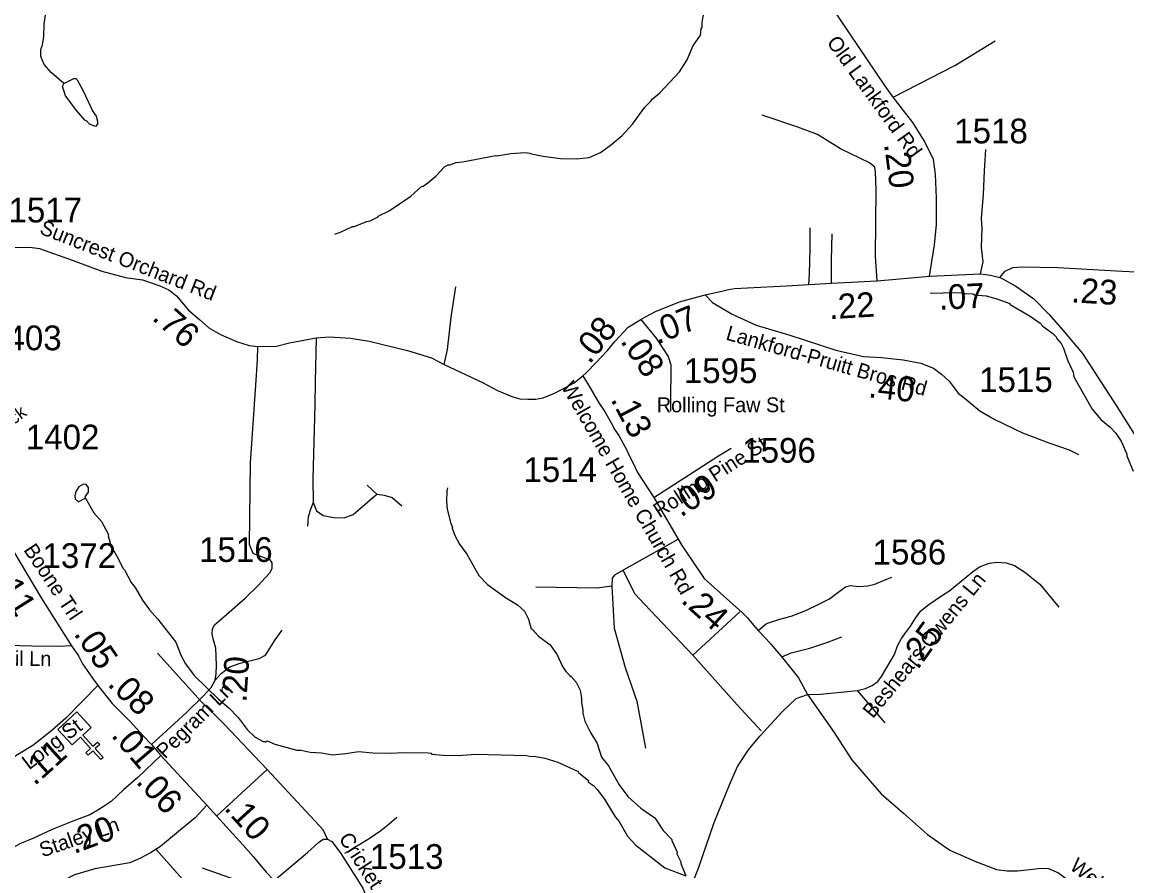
# Model space of a CAD drawing. Extents: x 1248224 to 1454986, y 825081 to 985870.
# Drawn here: x 1350937 to 1356520, y 889863 to 894154 of the extents above; entities that cross this region are included whole.
import ezdxf

# ---------------------------------------------------------------- set-up
doc = ezdxf.new("R2010")
doc.units = 0
for name, color, linetype in [('Exist Cultural Church CELL', 7, 'Continuous'), ('Exist Hydrographic Misc Water Feature', 7, 'Continuous'), ('Exist Road Non-System Type 51', 7, 'Continuous'), ('Exist Road Secondary Mileage Hundredths English Label', 7, 'Continuous'), ('Exist Road Secondary Type 51 Attributed', 7, 'Continuous'), ('Exist Road Secondary Type 51 Label', 7, 'Continuous'), ('Exist Road Secondary Type 51 Number Label', 7, 'Continuous')]:
    doc.layers.add(name, color=color, linetype=linetype)

msp = doc.modelspace()

# ---------------------------------------------------------------- linework, layer by layer
at = {"layer": 'Exist Cultural Church CELL'}
msp.add_lwpolyline([(1351286.3, 890587.8), (1351244.2, 890549.5), (1351295.4, 890493.1), (1351319.1, 890514.6), (1351329.8, 890502.8), (1351306.1, 890481.3), (1351346.6, 890436.7), (1351334.7, 890426), (1351294.3, 890470.5), (1351270.6, 890449), (1351259.9, 890460.8), (1351283.5, 890482.3), (1351232.4, 890538.7), (1351189.6, 890500), (1351118, 890578.8), (1351214.7, 890666.6)], close=True, dxfattribs=at)
at = {"layer": 'Exist Hydrographic Misc Water Feature'}
for points in [[(1351148.7, 893843.2), (1351084, 893898.6), (1351048.9, 893939.4), (1351031.8, 893979.8), (1351032.5, 894011.8), (1351034.9, 894027.7), (1351039.2, 894029.5), (1351048, 894079.4), (1351049.4, 894143.4), (1351059.3, 894213.5)], [(1352518, 893081.8), (1352550.2, 893093.1), (1352606.8, 893119.8), (1352614.8, 893119.6), (1352679.4, 893146.2), (1352695.5, 893149.8), (1352735.9, 893168.8), (1352736, 893172.8), (1352792.6, 893199.6), (1352902.3, 893273), (1352955.3, 893321.8), (1352963.4, 893323.7), (1352987.8, 893341.1), (1353028.5, 893374.2), (1353073.6, 893423.1), (1353089.8, 893432.7), (1353097.8, 893432.5), (1353130, 893443.8), (1353162.1, 893447.1), (1353330.8, 893479.3), (1353336.8, 893477.4), (1353407, 893489.5), (1353479.2, 893493.8), (1353503.1, 893491.3), (1353511, 893487.2), (1353570.7, 893475.8), (1353658.5, 893463.8), (1353738.5, 893462), (1353802.7, 893468.4), (1353859.3, 893495.2), (1353908, 893530), (1353969.1, 893580.7), (1354022.4, 893637.5), (1354084.3, 893724), (1354115, 893753.3), (1354121.2, 893763.2), (1354159.9, 893796.3), (1354259.3, 893901.4), (1354297.7, 893963.1), (1354327.2, 894032.5), (1354364.4, 894087.7), (1354369.1, 894119.6), (1354373.2, 894127.5), (1354373.8, 894153.4), (1354383.1, 894207.2)], [(1351148.7, 893843.2), (1351199.3, 893868), (1351208.9, 893868.1), (1351215.2, 893861.6), (1351246, 893806.9), (1351295.6, 893701.8), (1351311.1, 893677.4), (1351318.6, 893653.3), (1351318.2, 893637.3), (1351308, 893625.5), (1351278.3, 893638.2), (1351262.6, 893654.5), (1351254.7, 893658.7), (1351213.7, 893705.7), (1351157.4, 893780.9), (1351142.1, 893830.1), (1351148.7, 893843.2)], [(1355525.3, 892784.5), (1355581.3, 892783.3), (1355597.4, 892786.9), (1355693.3, 892784.7), (1355701.3, 892780.5), (1355709.3, 892782.4), (1355741.3, 892779.6), (1355749.1, 892775.4), (1355809, 892770.1), (1355856.7, 892757), (1355928.2, 892731.3), (1355930.4, 892726.3), (1356031.3, 892666.5), (1356081.9, 892631.9), (1356095.6, 892617.5), (1356144.8, 892580.4), (1356162.4, 892562.1), (1356164.3, 892556), (1356187.7, 892529.4), (1356199.1, 892505.1), (1356221.7, 892440.7), (1356248.4, 892384.1), (1356251.9, 892360), (1356344.3, 892197.9), (1356387.2, 892144.9), (1356434.3, 892105.8), (1356463.7, 892075.2), (1356490.7, 892034.6), (1356519.3, 891969.9), (1356519.1, 891961.9), (1356551.4, 891883.1)], [(1351257, 891747.4), (1351256.3, 891754.1), (1351272.8, 891777.7), (1351273.3, 891801.7), (1351261.6, 891816), (1351247.6, 891818.3), (1351223.3, 891804.9), (1351208.8, 891781.2), (1351204.4, 891759.3), (1351206, 891743.3), (1351221.7, 891728.9), (1351246, 891742.4), (1351257, 891747.4)], [(1353087.4, 891800.3), (1353083, 891784.4), (1353081.8, 891730.5), (1353084.9, 891692.3), (1353103.4, 891619.9), (1353110.9, 891603.7), (1353110.8, 891595.7), (1353124, 891559.4), (1353147, 891515), (1353183.9, 891464.1), (1353245.6, 891356.7), (1353288.5, 891311.6), (1353379.1, 891245.6), (1353440.3, 891208.2), (1353475.5, 891175.4), (1353496.7, 891134.9), (1353509.6, 891086.6), (1353514.9, 891084.8), (1353546.7, 891049.8), (1353604.8, 891006.1), (1353640.7, 890955.7), (1353667.4, 890897), (1353684.8, 890870.7), (1353704.4, 890850.2), (1353712.3, 890846), (1353737.6, 890817.5), (1353756.7, 890777), (1353763.8, 890736.8), (1353763.3, 890712.9), (1353770.5, 890676.7), (1353770.1, 890660.7), (1353781.3, 890620.4), (1353810, 890563.1), (1353842.7, 890507), (1353865.2, 890438.5), (1353900.2, 890393.7), (1353954.1, 890298.5), (1353998.8, 890239.4), (1354063.5, 890180), (1354134.5, 890132.4), (1354177, 890067.4), (1354220, 890022.4), (1354219.9, 890016.4), (1354246.5, 889957.8), (1354246.4, 889949.8), (1354265.5, 889909.4), (1354265.3, 889901.4), (1354291.1, 889838.7)], [(1351257, 891747.4), (1351300.4, 891673.1), (1351339.1, 891629.1), (1351374, 891563.4), (1351372.3, 891556.7), (1351388.5, 891495.1), (1351393.7, 891492.7), (1351423.4, 891442.4), (1351446.2, 891393.8), (1351454, 891385.6), (1351488.7, 891320.9), (1351508.1, 891296.4), (1351546.6, 891231.5), (1351581.6, 891182.7), (1351621.9, 891137.1), (1351713.9, 891019.6), (1351740.5, 890951.1), (1351763.6, 890910.6), (1351806.2, 890851.6), (1351929.5, 890730.7), (1351982.6, 890686.8), (1352029.5, 890638.5), (1352075.1, 890578), (1352115.3, 890538.5), (1352154.9, 890517.6), (1352162.9, 890517.4), (1352168.7, 890513.3), (1352175, 890521.2), (1352214.6, 890504.2), (1352325.9, 890473.7), (1352347.8, 890473.2), (1352393.7, 890464.2), (1352449.7, 890460.9), (1352505.3, 890449.6), (1352573.5, 890456.1), (1352637.8, 890466.5), (1352709.7, 890460.9), (1352805.6, 890458.7), (1352853.6, 890461.6), (1352989.7, 890460.5), (1353005.6, 890458.1), (1353005.6, 890454.1), (1353065.4, 890448.8), (1353141.4, 890447), (1353227.8, 890453.7), (1353485.4, 890447.1), (1353501.3, 890442.8), (1353533.3, 890442.1), (1353579.1, 890433.1), (1353644.6, 890413.5), (1353747.5, 890365.2), (1353750.4, 890359.5), (1353798.6, 890320), (1353798.4, 890314.1), (1353826, 890293.5), (1353843.6, 890275), (1353880.5, 890226.2), (1353934.5, 890136.9), (1353954, 890112.5), (1353996.4, 890039.5), (1354037.9, 889993.9), (1354184.8, 889879.3), (1354291.1, 889838.7)]]:
    msp.add_lwpolyline(points, dxfattribs=at)
at = {"layer": 'Exist Road Non-System Type 51'}
for p, q in [((1352729.5, 891767.7), (1352680.3, 891812.2)), ((1354250.5, 891538.5), (1353974.4, 891383)), ((1354327, 890954), (1354564.7, 891173.6)), ((1351842, 890719.2), (1351621.1, 890963.7)), ((1352176, 890375.9), (1351919.9, 890139.2)), ((1351615.5, 889971.5), (1351801.5, 889761.6))]:
    msp.add_line(p, q, dxfattribs=at)
for points in [[(1355297, 893833.5), (1354946.3, 894353.9), (1354924.4, 894430.7), (1354935.3, 894492.9), (1355004.8, 894588.1), (1355081.6, 894639.3), (1355165.7, 894653.9), (1355330.3, 894661.3), (1355469.2, 894672.2), (1355531.4, 894686.9), (1355641.1, 894789.3)], [(1355338.5, 893774.8), (1355649.9, 893934.1), (1355854.8, 894059.6)], [(1355257.1, 892846.4), (1355249.2, 892970.8), (1355252.3, 893307.5), (1355249.2, 893396.3), (1355246.2, 893420.7), (1355218.7, 893442.2), (1355071.8, 893512.6), (1354955.6, 893586), (1354857.7, 893622.8), (1354677.2, 893684)], [(1355779.5, 892881), (1355792.9, 892942.2), (1355785.8, 893015), (1355788.2, 893111.3), (1355785.8, 893162.9), (1355795.2, 893282.6), (1355799.9, 893402.4), (1355807, 893510.4)], [(1354913.1, 892826.7), (1354916.1, 892879.4), (1354918.5, 893008.6), (1354918.5, 893114.2)], [(1355027.1, 892833.5), (1355026.4, 892949.9), (1355031, 893083.7)], [(1353070.6, 892422.8), (1353086.2, 892498.1), (1353104.7, 892662.4), (1353128.6, 892816.1)], [(1352422.9, 892557.3), (1352418.5, 892333.9), (1352416.8, 892219.1), (1352406.2, 891844.2), (1352408.8, 891724.9), (1352395.6, 891695.8), (1352382.3, 891653.4), (1352379.7, 891605.7)], [(1352146.2, 891322.4), (1352190, 891372.2), (1352200.6, 891393.4), (1352200.6, 891419.9), (1352190, 891435.8), (1352142.3, 891451.7), (1352105.3, 891467.6), (1352086.8, 891512.6), (1352092, 891925.9), (1352118.5, 892318), (1352126.4, 892446.5), (1352129.1, 892513.1)], [(1354213.2, 892278), (1354212.8, 892186.5)], [(1352408.8, 891724.9), (1352425, 891683.3), (1352457.8, 891659.8), (1352511.7, 891650.4), (1352565.5, 891648.1), (1352610.1, 891664.5), (1352645.2, 891695), (1352696.7, 891739.5), (1352729.5, 891767.7)], [(1352729.5, 891767.7), (1352767, 891763), (1352806.8, 891751.2), (1352856, 891709)], [(1353974.4, 891383), (1353930.5, 891357.4), (1353919.5, 891342.7), (1353917.8, 891302)], [(1354327, 890954), (1354081.9, 891212), (1354032.9, 891264.1), (1353974.4, 891383)], [(1355952, 891407.5), (1356003.9, 891373.3), (1356080.3, 891312), (1356175.2, 891195.7)], [(1354657.1, 891078.7), (1354698.7, 891113.7), (1354766.7, 891134.9), (1354823, 891151.3), (1354898.1, 891179.5), (1354963.8, 891212.3), (1355017.7, 891238.2), (1355052.9, 891266.3), (1355097.5, 891299.2), (1355123.3, 891306.2), (1355165.5, 891301.6), (1355210.1, 891303.9), (1355245.3, 891313.3), (1355301.6, 891336.8), (1355332, 891348.5)], [(1353917.8, 891302), (1353842.9, 891292.6), (1353533.6, 891297.3)], [(1353917.8, 891302), (1353928.7, 891090.2), (1353985.3, 890890.8), (1354043.8, 890721.9), (1354087.7, 890484)], [(1351913.1, 890827.6), (1351942.9, 890861.9), (1351987.4, 890894.7), (1352038.9, 890913.5), (1352135, 890936.9), (1352167.7, 890953.3), (1352216.9, 891030.7), (1352252.1, 891079.9)], [(1354776.1, 890944.7), (1354823, 890965.8), (1354916.9, 890989.3), (1355008.3, 891019.8), (1355078.7, 891045.6)], [(1354672.5, 890571.6), (1354550, 890703.3), (1354327, 890954)], [(1355157.3, 890774.5), (1355296.4, 890612.1)], [(1352176, 890375.9), (1351959, 890604.7), (1351842, 890719.2)], [(1352480.8, 890023.2), (1352459.4, 890070.8), (1352176, 890375.9)], [(1352831, 890132.8), (1352792.3, 890099.6), (1352749.6, 890066.4), (1352696.8, 890029.4), (1352652.2, 890002.3), (1352613.8, 889979.1), (1352567.2, 889952)]]:
    msp.add_lwpolyline(points, dxfattribs=at)
at = {"layer": 'Exist Road Secondary Type 51 Attributed'}
for points in [[(1355522.1, 892868.7), (1355547.5, 893028.2), (1355557.2, 893130.3), (1355557.2, 893264.1), (1355552.3, 893385.7), (1355542.6, 893458.6), (1355496.5, 893551.1), (1355438.1, 893645.9), (1355338.5, 893774.8), (1355297, 893833.5)], [(1350897.6, 893015), (1350951.6, 893016.5), (1350987.6, 893015), (1351025, 893009), (1351196, 892949), (1351340.7, 892895.1), (1351459.1, 892862.1), (1351546.1, 892850.1), (1351633, 892820), (1351679.5, 892800.5), (1351717, 892770.5), (1351778.5, 892697), (1351834, 892650.5), (1351881, 892608.8), (1351939.5, 892574.3), (1352020.5, 892539.8), (1352084.9, 892518.8), (1352129.1, 892513.1), (1352222.9, 892515.8), (1352288.8, 892532.3), (1352422.9, 892557.3), (1352489.8, 892562.3), (1352596.2, 892556.3), (1352690.7, 892541.3), (1352884.7, 892493.3), (1353006.2, 892455.8), (1353070.6, 892422.8), (1353264, 892331.3), (1353339, 892292.3), (1353411.8, 892261.1), (1353452.3, 892249.1), (1353492.8, 892247.6), (1353533.3, 892247.6), (1353570.8, 892255.1), (1353624.7, 892276.1), (1353680.2, 892304.6), (1353726.7, 892330.1), (1353770.3, 892365.4)], [(1355877.4, 892863.3), (1355904.1, 892894.4), (1355943, 892913.8), (1355986.7, 892916.3), (1356171.4, 892913.8), (1356497, 892894.4), (1356793.5, 892879.8), (1356936.9, 892874.9), (1357048.7, 892865.2)], [(1354388.7, 892775.8), (1354457.9, 892790), (1354499.8, 892800.9), (1354537.6, 892806.3), (1354799.1, 892819.9), (1355027.1, 892833.5), (1355257.1, 892846.4), (1355522.1, 892868.7)], [(1355522.1, 892868.7), (1355779.5, 892881), (1355829.8, 892874.2), (1355877.4, 892863.3)], [(1355877.4, 892863.3), (1355885.8, 892859.2), (1355959.2, 892819.2), (1356048.7, 892754.1), (1356127, 892675.4), (1356196.2, 892596), (1356295.5, 892479.3), (1356468.2, 892211.3), (1356615.8, 891978.5)], [(1354063.6, 892650.9), (1354086.6, 892663.2), (1354138.3, 892690.3), (1354258.6, 892739.2), (1354388.7, 892775.8)], [(1354388.7, 892775.8), (1354426.4, 892736.4), (1354525.7, 892676.7), (1354646, 892622.4), (1354816.6, 892570.9), (1355049.5, 892495.6), (1355188.6, 892463.7), (1355280.2, 892458.9), (1355389.3, 892446.7), (1355478.8, 892430.4), (1355541.7, 892404.6), (1355582.3, 892373.4), (1355621.4, 892338.2), (1355667.6, 892278.4), (1355705.3, 892247.2), (1355777.4, 892188.2), (1355848.7, 892146.1), (1355992.7, 892078.3), (1356125.6, 892026.7), (1356228.2, 891990.9), (1356274.4, 891967.9)], [(1353770.3, 892365.4), (1353786.7, 892381), (1353841.9, 892437), (1353862.6, 892459.9), (1353895.3, 892493.3), (1353932.1, 892539), (1354000.4, 892612.2), (1354063.6, 892650.9)], [(1354063.6, 892650.9), (1354140.4, 892555.3), (1354202, 892463), (1354214.5, 892420.9), (1354214.5, 892374.8), (1354213.2, 892278)], [(1353770.3, 892365.4), (1353807.1, 892304.6), (1353851.7, 892229.6), (1353880.8, 892187), (1353913.7, 892128.3), (1353933, 892091.9), (1353952.4, 892063.5), (1353973.6, 892023.1), (1353991, 891992.7), (1354002.5, 891966.4), (1354025.6, 891923.9), (1354046.7, 891877.5), (1354129.4, 891751.2)], [(1354129.4, 891751.2), (1354456.3, 891961.4), (1354519.7, 891999.2)], [(1354129.4, 891751.2), (1354269.5, 891510.8), (1354296.7, 891470.2), (1354322, 891433.7), (1354384.3, 891340.8), (1354576.8, 891168.4), (1354602.3, 891141.9), (1354623.8, 891115.4), (1354657.1, 891078.7), (1354696.3, 891035.9), (1354721.7, 891007.4), (1354778.8, 890940.2), (1354860, 890839.6), (1354905, 890755.2)], [(1350891.4, 891483.7), (1351034.1, 891244), (1351187.4, 891000.4)], [(1354905, 890755.2), (1354971.1, 890757.2), (1355125.2, 890771.1), (1355157.3, 890774.5), (1355199.6, 890785.7), (1355231.9, 890801), (1355260.9, 890819.9), (1355278.9, 890845.1), (1355345.3, 890957), (1355360.2, 891000.7), (1355380, 891038.5), (1355398.4, 891062.1), (1355426.2, 891100.5), (1355451.4, 891140.1), (1355478.4, 891177.5), (1355519.1, 891210.7), (1355582.1, 891253.2), (1355624.7, 891280.4), (1355738.9, 891375.7), (1355774.2, 891400.5), (1355810.8, 891413.4), (1355825.1, 891418.8), (1355862.9, 891424.2), (1355909.6, 891420.6), (1355952, 891407.5)], [(1351590.9, 890503), (1351766.8, 890661.5), (1351854, 890747.4), (1351892, 890789.6), (1351913.1, 890827.6), (1351917.3, 890858.6), (1351920.2, 890902.3), (1351918.7, 890947), (1351915.9, 890989.2), (1351903.2, 891035.7), (1351897.6, 891061), (1351899, 891085), (1351908.9, 891107.5), (1351956.7, 891148.3), (1352065.1, 891241.3), (1352132.4, 891308.1), (1352146.2, 891322.4)], [(1351187.4, 891000.4), (1351124.4, 890997), (1350986.5, 890999.8), (1350800.7, 891004), (1350699.4, 891012.5), (1350554.5, 891020.9), (1350460.2, 891026.6), (1350410.9, 891028), (1350381.9, 891028.5)], [(1351187.4, 891000.4), (1351221.9, 890949.8), (1351243, 890910.4), (1351289.4, 890842.8), (1351320.4, 890800.5)], [(1351320.4, 890800.5), (1351240.2, 890720.2), (1351158.6, 890635.7), (1351088.2, 890572.4), (1351030.8, 890528.1), (1350991.4, 890497.1), (1350867.6, 890422.1)], [(1351320.4, 890800.5), (1351392.5, 890710.1), (1351483.9, 890618.5), (1351548.7, 890545.3), (1351590.9, 890503)], [(1352777.4, 888727.8), (1352993.2, 888852.6), (1353270.4, 889010), (1353523, 889159.7), (1353751.5, 889278.9), (1353849.5, 889344.7), (1354014.5, 889453), (1354158.9, 889571.7), (1354259.4, 889684), (1354308.1, 889759.4), (1354354.5, 889876.8), (1354434.4, 890107.8), (1354511.4, 890297.6), (1354552.7, 890390.5), (1354608.1, 890475.7), (1354664.8, 890544), (1354777, 890666.6), (1354848.9, 890734.4), (1354905, 890755.2)], [(1354905, 890755.2), (1355040.9, 890562.6), (1355127.7, 890427), (1355223, 890316.9), (1355278, 890253.3), (1355390.2, 890155.9), (1355512.9, 890047.9), (1355625.1, 889967.4), (1355752.1, 889912.3), (1355861.4, 889870.5), (1355914.3, 889864.1), (1355967.2, 889864.1), (1356043.4, 889872.6), (1356085.7, 889876.9), (1356123.8, 889874.7), (1356174.6, 889853.6), (1356305.8, 889754), (1356509, 889597.2), (1356630.3, 889503.3), (1356774.3, 889375.2), (1356968, 889191.9)], [(1351590.9, 890503), (1351638.9, 890447)], [(1351638.9, 890447), (1351523.9, 890337.6), (1351449.4, 890272.8), (1351387.4, 890213.7), (1351352.3, 890191.1), (1351319.9, 890170), (1351280.5, 890147.5), (1351198.9, 890116.5), (1351089.1, 890072.8), (1350992, 890026.4), (1350925.9, 889999.6), (1350890.7, 889980.6), (1350841.5, 889958.1), (1350800.7, 889931.3), (1350731.7, 889901.7), (1350728.1, 889900.3)], [(1351638.9, 890447), (1351870.5, 890195.7)], [(1351870.5, 890195.7), (1351811.4, 890130.9), (1351728.3, 890061.9), (1351636.9, 889985.9), (1351586.8, 889955.3), (1351536.1, 889927.2), (1351481.3, 889904.6), (1351423.6, 889893.4), (1351305.4, 889873.6), (1351258.9, 889859.6), (1351202.6, 889842.7), (1351142.5, 889813.5), (1351042.6, 889754.4), (1350921.6, 889672.7)], [(1351870.5, 890195.7), (1351969.2, 890087.2), (1352055, 889992.9), (1352104.2, 889936.5), (1352170.4, 889857.7), (1352211.2, 889814)], [(1352211.2, 889814), (1352379.5, 889955.6), (1352434.4, 890006.3), (1352458.3, 890023.2), (1352480.8, 890023.2), (1352501.9, 890012), (1352544.1, 889957.1), (1352615.9, 889845.8), (1352659.5, 889775.4), (1352691.9, 889695.1), (1352717.2, 889606.4), (1352742.3, 889542.3), (1352752.1, 889507.1), (1352763.4, 889431), (1352774.6, 889264.8), (1352781.7, 889121.6), (1352781.7, 888951.7), (1352780.3, 888820.7), (1352777.4, 888727.8)]]:
    msp.add_lwpolyline(points, dxfattribs=at)
at = {"layer": 'Exist Road Secondary Type 51 Label'}
msp.add_lwpolyline([(1351846.5, 889879.7), (1352008.3, 889822)], dxfattribs=at)

# ---------------------------------------------------------------- texts
at = {"layer": 'Exist Road Secondary Mileage Hundredths English Label'}
for s, rotation, p in [('.20', 277.5888, (1355292.4, 893536.6)), ('.07', 2.7173, (1355571.3, 892699.4)), ('.23', 356.5806, (1356235.8, 892737.5)), ('.22', 3.4066, (1355016.9, 892651.6)), ('.07', 22.1064, (1354146.9, 892523.1)), ('.76', 318.4596, (1351589, 892652.5)), ('.08', 51.1769, (1353804.4, 892420.3)), ('.08', 303.6966, (1353957.4, 892540.1)), ('.40', 353.6118, (1355210.2, 892257.8)), ('.13', 297.6882, (1353909.5, 892246.5)), ('.09', 32.7408, (1354265.6, 891648.1)), ('.11', 302.1927, (1350787.1, 891335.6)), ('.24', 318.1541, (1354262, 891224)), ('.25', 54.1004, (1355462.2, 890875.8)), ('.05', 304.4873, (1351195.4, 891061.5)), ('.20', 86.3118, (1352070.5, 890712.6)), ('.08', 314.9769, (1351364.9, 890803.3)), ('.01', 310.5629, (1351383.1, 890546.3)), ('.11', 42.0097, (1351000.6, 890290.3)), ('.06', 312.665, (1351508.4, 890311.1)), ('.10', 312.2935, (1351953.9, 890177.1)), ('.20', 20.7874, (1351199.8, 889947.6))]:
    msp.add_text(s, height=125, rotation=rotation, dxfattribs=at).set_placement(p)
at = {"layer": 'Exist Road Secondary Type 51 Label'}
for s, height, rotation, p in [('Old Lankford Rd', 75, 305.9941, (1355000, 894050.5)), ('Suncrest Orchard Rd', 75, 338.6829, (1351021, 893085.8)), ('Lankford-Pruitt Bros Rd', 75, 344.1206, (1354488.9, 892549.7)), ('Welcome Home Church Rd', 75, 299.9327, (1353659.2, 892310.4)), ('Rolling Faw St', 75, 0.0295, (1354144.2, 892181.5)), ('Hardtack', 65.62, 36.6596, (1350684.3, 891959.2)), ('Rolling Pine St', 75, 32.8691, (1354157.4, 891645.2)), ('Boone Trl', 75, 303.6997, (1350942.1, 891485.8)), ('Beshears-Owens Ln', 75, 50.7249, (1355236.2, 890630)), ('Ressie McNeil Ln', 75, 359.2762, (1350304.3, 890907.6)), ('Pegram Ln', 75, 44.5925, (1351659.8, 890426.5)), ('Long St', 75, 37.1497, (1350972.6, 890371.2)), ('Staley Ln', 75, 19.0735, (1351040.2, 889931)), ('Cricket', 75, 302.879, (1352534.6, 890027.4)), ('Welcome Home', 75, 320.9802, (1356225.6, 889876.8))]:
    msp.add_text(s, height=height, rotation=rotation, dxfattribs=at).set_placement(p)
at = {"layer": 'Exist Road Secondary Type 51 Number Label'}
for s, p in [('1518', (1355647.3, 893540.6)), ('1517', (1350868.6, 893141)), ('1403', (1350765.5, 892495)), ('1595', (1354280.8, 892329.1)), ('1515', (1355773.2, 892283.9)), ('1402', (1350956.2, 891993.9)), ('1596', (1354576.1, 891926.6)), ('1514', (1353470.6, 891829.2)), ('1516', (1351831.7, 891425.1)), ('1372', (1351040.5, 891394.6)), ('1586', (1355234.9, 891411.9)), ('1513', (1352694.9, 889873.6))]:
    msp.add_text(s, height=125, dxfattribs=at).set_placement(p)

doc.saveas('drawing.dxf')
